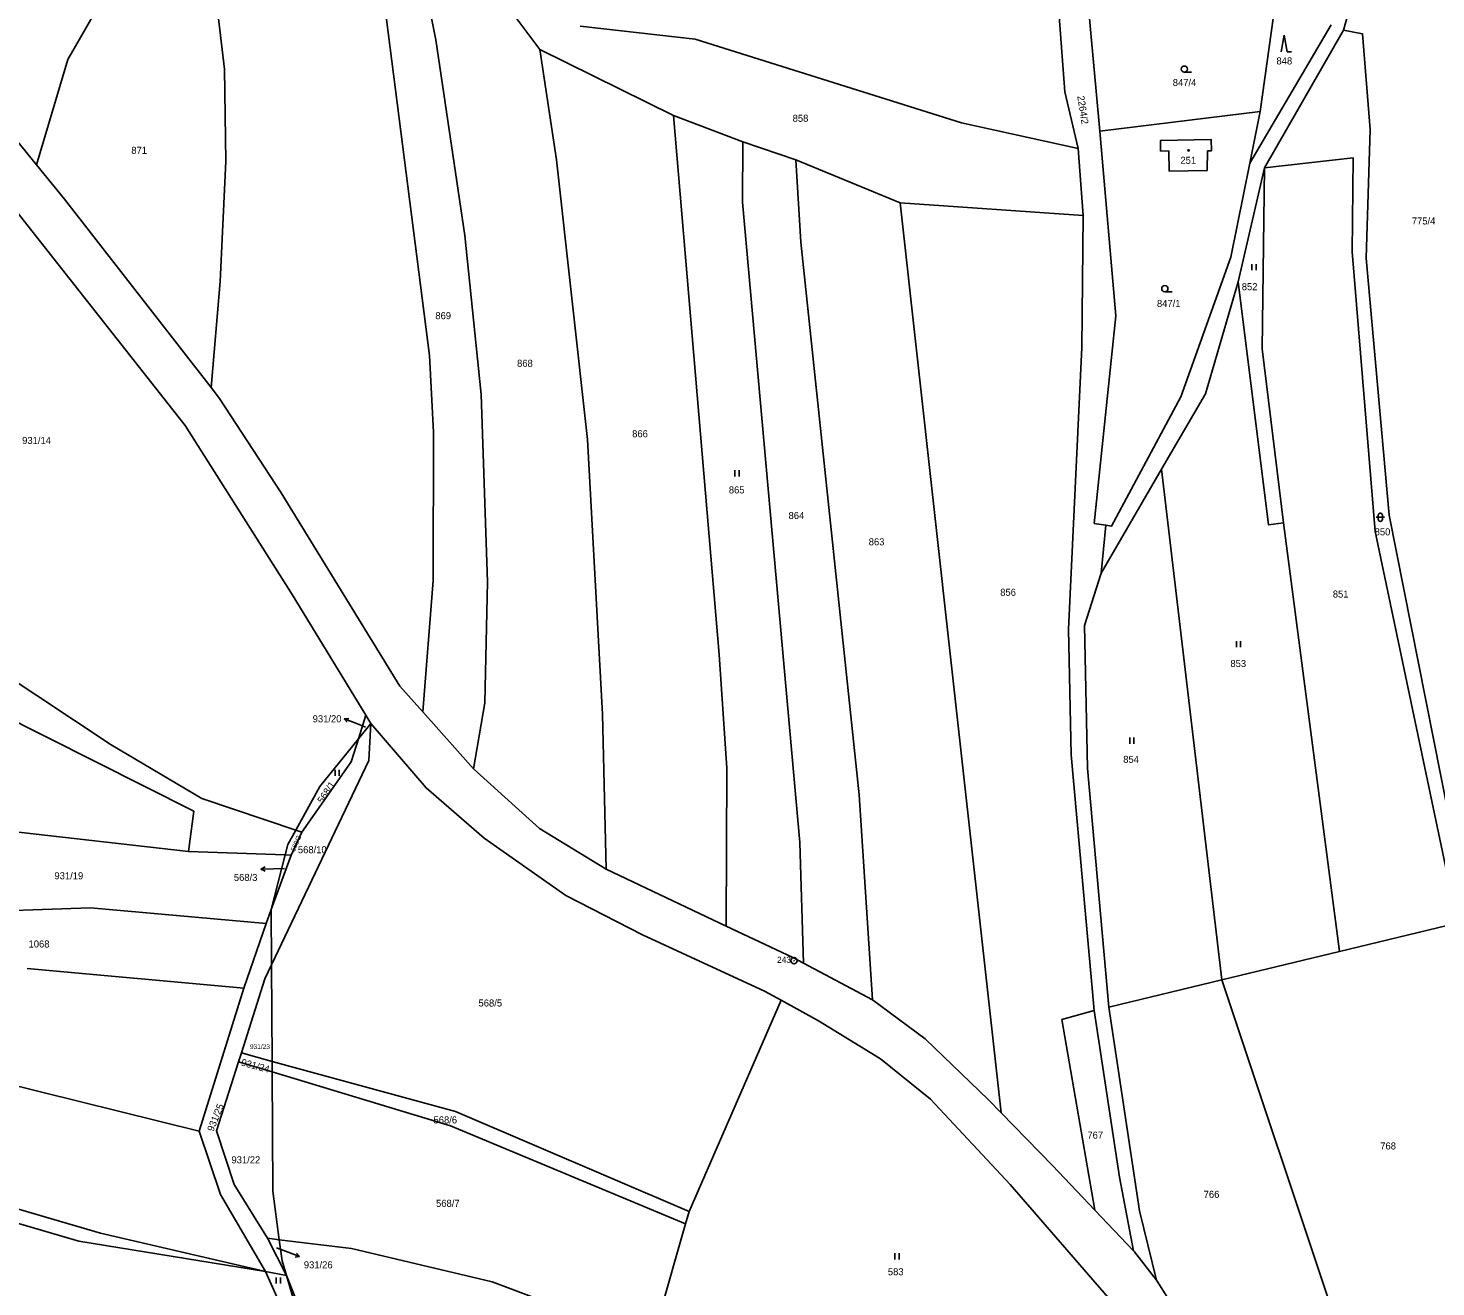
# Model space of a CAD drawing. Extents: x -725728 to -720881, y -1068679 to -1063504.
# Drawn here: x -723011.8 to -722672.1, y -1064419.4 to -1064115.7 of the extents above; entities that cross this region are included whole.
import ezdxf

# ---------------------------------------------------------------- set-up
doc = ezdxf.new("R2010")
doc.units = 0
for name, color, linetype in [('Hranice parcel', 7, 'Continuous'), ('Parcelní čísla', 7, 'Continuous'), ('Pop  PČ popisy', 7, 'Continuous'), ('Značky bodu BP', 7, 'Continuous'), ('Značky budov', 7, 'Continuous'), ('Značky kultur', 7, 'Continuous')]:
    doc.layers.add(name, color=color, linetype=linetype)

# ---------------------------------------------------------------- blocks, each defined once
blk = doc.blocks.new('4.02_4')
at = {"layer": 'Značky budov'}
blk.add_circle((-0.001, 0), 0.0175, dxfattribs=at)
blk = doc.blocks.new('1029_173')
at = {"layer": 'Pop  PČ popisy'}
for p, q in [((0, 0), (0.28, -0.107)), ((0.28, -0.107), (0.169, -0.118)), ((0.28, -0.107), (0.205, -0.025))]:
    blk.add_line(p, q, dxfattribs=at)
blk = doc.blocks.new('1029_174')
at = {"layer": 'Pop  PČ popisy'}
for p, q in [((-0.28, 0.107), (-0.169, 0.118)), ((0, 0), (-0.28, 0.107)), ((-0.28, 0.107), (-0.205, 0.025))]:
    blk.add_line(p, q, dxfattribs=at)
blk = doc.blocks.new('1029_179')
at = {"layer": 'Pop  PČ popisy'}
for p, q in [((-0.3, -0.011), (-0.202, 0.043)), ((0, 0), (-0.3, -0.011)), ((-0.3, -0.011), (-0.198, -0.057))]:
    blk.add_line(p, q, dxfattribs=at)
blk = doc.blocks.new('3.04_2')
at = {"layer": 'Značky kultur'}
blk.add_line((0.001, 0), (0.176, 0), dxfattribs=at)
blk.add_circle((0.001, 0.075), 0.075, dxfattribs=at)
blk = doc.blocks.new('3.08_1')
at = {"layer": 'Značky kultur'}
for p, q in [((0, 0.4), (-0.075, 0)), ((0.075, 0), (0, 0.4)), ((0.075, 0), (0.175, 0))]:
    blk.add_line(p, q, dxfattribs=at)
blk = doc.blocks.new('3.16_3')
at = {"layer": 'Značky kultur'}
for p, q in [((-0.1, 0.1), (0.1, 0.1)), ((-0.05, 0.15), (-0.05, 0.05)), ((0.05, 0.05), (0.05, 0.15))]:
    blk.add_line(p, q, dxfattribs=at)
for centre, start, end in [((0, 0.15), 0, 180), ((0, 0.05), 180, 359.9879)]:
    blk.add_arc(centre, 0.05, start, end, dxfattribs=at)
blk = doc.blocks.new('3.06_1')
at = {"layer": 'Značky kultur'}
for p, q in [((-0.051, 0), (-0.051, 0.15)), ((0.049, 0), (0.049, 0.15))]:
    blk.add_line(p, q, dxfattribs=at)
blk = doc.blocks.new('1.01_1')
at = {"layer": 'Značky bodu BP'}
for radius in [0.075, 0.003]:
    blk.add_circle((0, 0), radius, dxfattribs=at)

msp = doc.modelspace()

# ---------------------------------------------------------------- linework, layer by layer
at = {"layer": 'Hranice parcel'}
for p, q in [((-722757, -1064098.65), (-722753.21, -1064140.55)), ((-722895.6, -1064111.17), (-722888.35, -1064120.85)), ((-722716.97, -1064148.27), (-722697.33, -1064114.84)), ((-722694.35, -1064116.15), (-722713.45, -1064149.37)), ((-722888.35, -1064120.85), (-722856.08, -1064136.73)), ((-722714.45, -1064135.8), (-722753.21, -1064140.55)), ((-722716.97, -1064148.27), (-722714.45, -1064135.8)), ((-722856.08, -1064136.73), (-722839.33, -1064143.12)), ((-722839.33, -1064143.12), (-722826.56, -1064147.44)), ((-722757.18, -1064160.91), (-722758.39, -1064144.68)), ((-722826.56, -1064147.44), (-722801.36, -1064157.8)), ((-722719.77, -1064176.86), (-722713.45, -1064149.37)), ((-722757.18, -1064160.91), (-722801.36, -1064157.8)), ((-722752.85, -1064247.17), (-722738.29, -1064222.06)), ((-722738.29, -1064222.06), (-722723.7, -1064345.29)), ((-722751.74, -1064235.6), (-722752.85, -1064247.17)), ((-722708.83, -1064235.06), (-722695.31, -1064338.46)), ((-722932.13, -1064287.14), (-722930.35, -1064281.44)), ((-722930.35, -1064281.44), (-722929.12, -1064283.43)), ((-722904.31, -1064294.42), (-722916.61, -1064280.62)), ((-722929.12, -1064283.43), (-722932.13, -1064287.14)), ((-723016.98, -1064309.32), (-722973.14, -1064314.35)), ((-722947.23, -1064309.18), (-722945.82, -1064309.66)), ((-722948.32, -1064315.22), (-722945.82, -1064309.66)), ((-722973.14, -1064314.35), (-722949.78, -1064315.17)), ((-722949.78, -1064315.17), (-722953.15, -1064328.35)), ((-722953.15, -1064328.35), (-722948.32, -1064315.22)), ((-722949.78, -1064315.17), (-722948.32, -1064315.22)), ((-722843.33, -1064332.31), (-722872.36, -1064318.55)), ((-722954.39, -1064331.73), (-722953.15, -1064328.35)), ((-722953.15, -1064328.35), (-722953.08, -1064341.7)), ((-722954.39, -1064331.73), (-722959.8, -1064347.27)), ((-722669.37, -1064332.21), (-722695.31, -1064338.46)), ((-722695.31, -1064338.46), (-722723.7, -1064345.29)), ((-723012.11, -1064342.57), (-722959.8, -1064347.27)), ((-722953.08, -1064341.7), (-722952.97, -1064364.96)), ((-722808.08, -1064350.12), (-722824.72, -1064341.28)), ((-722723.7, -1064345.29), (-722750.97, -1064351.86)), ((-722691.57, -1064441.61), (-722723.7, -1064345.29)), ((-722959.8, -1064347.27), (-722970.53, -1064381.82)), ((-722852.33, -1064401.21), (-722830.1, -1064350.23)), ((-722960.36, -1064362.88), (-722961.06, -1064365.07)), ((-722960.36, -1064362.88), (-722952.97, -1064364.96)), ((-722952.96, -1064367.47), (-722961.06, -1064365.07)), ((-722952.97, -1064364.96), (-722952.96, -1064367.47)), ((-722853.17, -1064404.17), (-722852.33, -1064401.21)), ((-722745.02, -1064410.65), (-722754.35, -1064400.85)), ((-722861.29, -1064432.67), (-722853.17, -1064404.17)), ((-722954.04, -1064407.64), (-722951.22, -1064407.99)), ((-722949.48, -1064416.61), (-722954.04, -1064407.64)), ((-722954.56, -1064415.67), (-722949.48, -1064416.61)), ((-722949.48, -1064416.61), (-722935.08, -1064452.87)), ((-722718.99, -1064449.78), (-722739.48, -1064417.78))]:
    msp.add_line(p, q, dxfattribs=at)
for points in [[(-722694.35, -1064116.15), (-722677.02, -1064054.25), (-722667.94, -1064038.06)], [(-722925.64, -1064072.55), (-722929.72, -1064079.54), (-722914.96, -1064194.66), (-722913.99, -1064213.17), (-722914.06, -1064248.92), (-722916.61, -1064280.62)], [(-722977.86, -1064094.75), (-722968.87, -1064088.27), (-722964.42, -1064125.55), (-722964.12, -1064147.8), (-722965.5, -1064176.78), (-722967.67, -1064202.41)], [(-723009.81, -1064148.68), (-723043.07, -1064107.74), (-723057.25, -1064089.54)], [(-722918.9, -1064090.97), (-722913.47, -1064118.51), (-722906.45, -1064165.66), (-722902.5, -1064204.1), (-722900.95, -1064249.24), (-722901.64, -1064278.42), (-722904.31, -1064294.42)], [(-722977.86, -1064094.75), (-722992.79, -1064106.64), (-723002.3, -1064123.21), (-723009.81, -1064148.68)], [(-722758.39, -1064144.68), (-722761.66, -1064131.03), (-722763.96, -1064099.84)], [(-722714.45, -1064135.8), (-722711.24, -1064112.81), (-722711.42, -1064109.61)], [(-722758.39, -1064144.68), (-722786.59, -1064138.53), (-722850.86, -1064118.29), (-722878.57, -1064115.16)], [(-722663.81, -1064331.81), (-722683.34, -1064233.16), (-722688.92, -1064171.13), (-722687.89, -1064140.11), (-722689.8, -1064117.03), (-722694.35, -1064116.15)], [(-722888.35, -1064120.85), (-722884.35, -1064147.47), (-722876.8, -1064214.92), (-722873.2, -1064281.16), (-722872.36, -1064318.55)], [(-723034.64, -1064134.67), (-722973.96, -1064211.54), (-722948.11, -1064252.3), (-722930.35, -1064281.44)], [(-722856.08, -1064136.73), (-722845.04, -1064266.8), (-722843.17, -1064294.25), (-722843.33, -1064332.31)], [(-722753.21, -1064140.55), (-722749.28, -1064185.1), (-722754.53, -1064235.15), (-722751.74, -1064235.6)], [(-722727.22, -1064145.29), (-722726.23, -1064145.3), (-722726.28, -1064142.57), (-722738.56, -1064142.8), (-722738.51, -1064145.35), (-722736.54, -1064145.31), (-722736.45, -1064150.16), (-722727.28, -1064149.99), (-722727.22, -1064145.29)], [(-722839.33, -1064143.12), (-722839.4, -1064157.64), (-722825.57, -1064312.16), (-722824.72, -1064341.28)], [(-722967.67, -1064202.41), (-723003.08, -1064156.96), (-723009.81, -1064148.68)], [(-722826.56, -1064147.44), (-722825.35, -1064167.32), (-722811.24, -1064300.62), (-722808.08, -1064350.12)], [(-722751.74, -1064235.6), (-722750.34, -1064235.83), (-722733.63, -1064204.63), (-722721.56, -1064170.96), (-722716.97, -1064148.27)], [(-722713.45, -1064149.37), (-722713.96, -1064193.04), (-722708.83, -1064235.06)], [(-722713.45, -1064149.37), (-722692, -1064147), (-722692.29, -1064169.64), (-722686.71, -1064237.11), (-722666.78, -1064332.02)], [(-722801.36, -1064157.8), (-722789.13, -1064268.06), (-722777, -1064377.36)], [(-722754.52, -1064352.7), (-722760.13, -1064291), (-722760.76, -1064260.67), (-722757.48, -1064192.71), (-722757.18, -1064160.91)], [(-722738.29, -1064222.06), (-722727.71, -1064203.91), (-722719.77, -1064176.86)], [(-722719.77, -1064176.86), (-722712.43, -1064235.52), (-722708.83, -1064235.06)], [(-722916.61, -1064280.62), (-722922.14, -1064274.42), (-722950.76, -1064227.75), (-722965.65, -1064205), (-722967.67, -1064202.41)], [(-722752.85, -1064247.17), (-722756.89, -1064259.79), (-722756.19, -1064294.19), (-722750.97, -1064351.86)], [(-723043.41, -1064249.61), (-723027.74, -1064264.81), (-722991.8, -1064288.61), (-722969.92, -1064301.51), (-722947.23, -1064309.18)], [(-723052.79, -1064252.34), (-723043.21, -1064268.74), (-722971.83, -1064304.61), (-722973.14, -1064314.35)], [(-722929.12, -1064283.43), (-722929.58, -1064292.38), (-722953.08, -1064341.7)], [(-722929.12, -1064283.43), (-722915.8, -1064298.97), (-722901.79, -1064311.1), (-722882.1, -1064324.97), (-722863.57, -1064334.41), (-722834.09, -1064348.05), (-722830.1, -1064350.23)], [(-722932.13, -1064287.14), (-722941.43, -1064298.61), (-722947.23, -1064309.18)], [(-722945.82, -1064309.66), (-722933.87, -1064292.73), (-722932.13, -1064287.14)], [(-722872.36, -1064318.55), (-722888.43, -1064308.74), (-722904.31, -1064294.42)], [(-722947.23, -1064309.18), (-722949.14, -1064312.67), (-722949.78, -1064315.17)], [(-723060.26, -1064333.81), (-723029.26, -1064329.08), (-722996.78, -1064327.95), (-722954.39, -1064331.73)], [(-722824.72, -1064341.28), (-722827.28, -1064339.92), (-722843.33, -1064332.31)], [(-722953.08, -1064341.7), (-722954.69, -1064345.07), (-722960.36, -1064362.88)], [(-722830.1, -1064350.23), (-722821.04, -1064355.16), (-722806.13, -1064364.37), (-722794.01, -1064374.05), (-722774.79, -1064394.68), (-722750.09, -1064423.13), (-722729.93, -1064451.92), (-722729.13, -1064453.23)], [(-722777, -1064377.36), (-722780.05, -1064374.24), (-722795.34, -1064359.53), (-722808.08, -1064350.12)], [(-723087.31, -1064353.61), (-723084.71, -1064358.58), (-723047.55, -1064362.76), (-722970.53, -1064381.82)], [(-722754.52, -1064352.7), (-722762.31, -1064354.88), (-722754.35, -1064400.85)], [(-722745.02, -1064410.65), (-722748.44, -1064392.92), (-722754.52, -1064352.7)], [(-722750.97, -1064351.86), (-722743.59, -1064401.03), (-722739.48, -1064417.78)], [(-722961.06, -1064365.07), (-722966.36, -1064381.71), (-722962.14, -1064394.67), (-722954.04, -1064407.64)], [(-722952.97, -1064364.96), (-722908.72, -1064377.09), (-722852.33, -1064401.21)], [(-722952.96, -1064367.47), (-722909.87, -1064380.54), (-722853.17, -1064404.17)], [(-722952.96, -1064367.47), (-722952.82, -1064396.27), (-722951.22, -1064407.99)], [(-722754.35, -1064400.85), (-722764.57, -1064390.12), (-722777, -1064377.36)], [(-723318.84, -1064402.42), (-723292.88, -1064393.09), (-723203.85, -1064403.27), (-723169.95, -1064400.78), (-723119.16, -1064384.88), (-723090.01, -1064383.31), (-723070, -1064387.75), (-722999.6, -1064408.36), (-722954.56, -1064415.67)], [(-722970.53, -1064381.82), (-722965.39, -1064397.1), (-722954.56, -1064415.67)], [(-722954.56, -1064415.67), (-722994.41, -1064406.44), (-723044.74, -1064391.73)], [(-722951.22, -1064407.99), (-722933.81, -1064410.13), (-722899.86, -1064418.15), (-722861.29, -1064432.67)], [(-722951.22, -1064407.99), (-722950.52, -1064413.08), (-722949.48, -1064416.61)], [(-722739.48, -1064417.78), (-722744.77, -1064410.91), (-722745.02, -1064410.65)], [(-722943.32, -1064444.8), (-722945.63, -1064435.57), (-722954.56, -1064415.67)], [(-722949.48, -1064416.61), (-722942.58, -1064440.14), (-722943.32, -1064444.8)]]:
    msp.add_lwpolyline(points, dxfattribs=at)
at = {"layer": 'Pop  PČ popisy'}
for p, q in [((-722930.43, -1064284.3), (-722932.76, -1064283.39)), ((-722949.99, -1064318.39), (-722952.65, -1064318.49)), ((-722951.89, -1064409.96), (-722949.11, -1064411.01))]:
    msp.add_line(p, q, dxfattribs=at)

# ---------------------------------------------------------------- block references
at = {"layer": 'Pop  PČ popisy', "xscale": 10, "yscale": 10}
for name, p in [('1029_174', (-722932.76, -1064283.39)), ('1029_179', (-722952.65, -1064318.49)), ('1029_173', (-722949.11, -1064411.01))]:
    msp.add_blockref(name, p, dxfattribs=at)
at = {"layer": 'Značky bodu BP', "xscale": 10, "yscale": 10}
msp.add_blockref('1.01_1', (-722826.98, -1064340.69), dxfattribs=at)
at = {"layer": 'Značky budov', "xscale": 10, "yscale": 10}
msp.add_blockref('4.02_4', (-722731.75, -1064145.17), dxfattribs=at)
at = {"layer": 'Značky kultur', "xscale": 10, "yscale": 10}
for name, p in [('3.08_1', (-722708.67, -1064121.36)), ('3.04_2', (-722732.8, -1064126.31)), ('3.06_1', (-722715.96, -1064174.08)), ('3.04_2', (-722737.5, -1064179.28)), ('3.06_1', (-722840.75, -1064223.81)), ('3.16_3', (-722685.46, -1064234.68)), ('3.06_1', (-722719.69, -1064265.06)), ('3.06_1', (-722745.45, -1064288.33)), ('3.06_1', (-722937.23, -1064296.09)), ('3.06_1', (-722802.11, -1064412.77)), ('3.06_1', (-722951.46, -1064418.57))]:
    msp.add_blockref(name, p, dxfattribs=at)

# ---------------------------------------------------------------- texts
at = {"layer": 'Parcelní čísla'}
for s, height, p in [('848', 1.7, (-722710.54, -1064124.43)), ('847/4', 1.7, (-722735.57, -1064129.65)), ('858', 1.7, (-722827.32, -1064138.27)), ('871', 1.7, (-722986.94, -1064146)), ('251', 1.7, (-722733.72, -1064148.4)), ('775/4', 1.7, (-722677.87, -1064163.04)), ('852', 1.7, (-722718.92, -1064178.9)), ('847/1', 1.7, (-722739.39, -1064182.94)), ('869', 1.7, (-722913.56, -1064185.89)), ('868', 1.7, (-722893.83, -1064197.38)), ('931/14', 1.7, (-723013.29, -1064216)), ('866', 1.7, (-722866.05, -1064214.38)), ('865', 1.7, (-722842.72, -1064227.93)), ('864', 1.7, (-722828.31, -1064234.11)), ('850', 1.7, (-722686.84, -1064238.05)), ('863', 1.7, (-722808.96, -1064240.46)), ('856', 1.7, (-722777.22, -1064252.63)), ('851', 1.7, (-722696.94, -1064253.06)), ('853', 1.7, (-722721.66, -1064269.82)), ('931/20', 1.7, (-722943.17, -1064283.15)), ('854', 1.7, (-722747.53, -1064292.95)), ('568/10', 1.7, (-722946.74, -1064314.74)), ('931/19', 1.7, (-723005.5, -1064321.03)), ('568/3', 1.7, (-722962.19, -1064321.43)), ('1068', 1.7, (-723011.75, -1064337.49)), ('568/5', 1.7, (-722903.14, -1064351.73)), ('931/23', 1.14, (-722958.3, -1064361.98)), ('568/6', 1.7, (-722914, -1064379.94)), ('767', 1.7, (-722756.18, -1064383.63)), ('768', 1.7, (-722685.49, -1064386.22)), ('931/22', 1.7, (-722962.77, -1064389.56)), ('766', 1.7, (-722728.11, -1064397.89)), ('568/7', 1.7, (-722913.39, -1064400.06)), ('931/26', 1.7, (-722945.3, -1064414.9)), ('583', 1.7, (-722804.34, -1064416.57))]:
    msp.add_text(s, height=height, dxfattribs=at).set_placement(p)
for s, height, rotation, p in [('2264/2', 1.7, 279, (-722758.63, -1064132.1)), ('568/1', 1.7, 56, (-722940.77, -1064302.9)), ('568/2', 1.14, 67, (-722947.48, -1064314.43)), ('931/24', 1.7, 345, (-722960.57, -1064365.94)), ('931/25', 1.7, 68, (-722967.15, -1064382.05))]:
    msp.add_text(s, height=height, rotation=rotation, dxfattribs=at).set_placement(p)
at = {"layer": 'Značky bodu BP'}
msp.add_text('243', height=1.5, dxfattribs=at).set_placement((-722831.08, -1064341.19))

doc.saveas('drawing.dxf')
